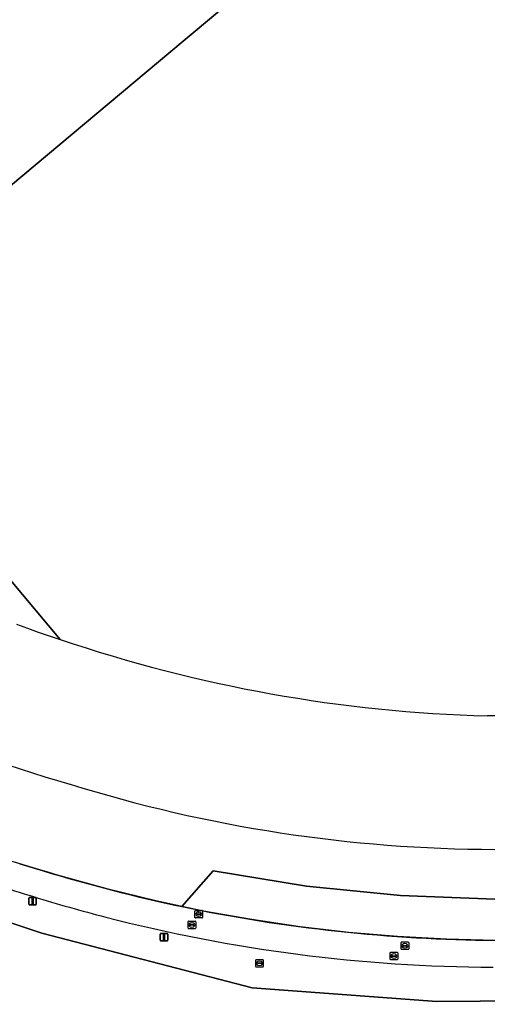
# Model space of a CAD drawing. Extents: x 155018 to 156648, y 383979 to 385733.
# Drawn here: x 156325.6 to 156387.7, y 384564 to 384694.5 of the extents above; entities that cross this region are included whole.
import ezdxf

# ---------------------------------------------------------------- set-up
doc = ezdxf.new("R2010")
doc.units = 0
for name, color, linetype in [('IMGEO_Berm_groen', 7, 'Continuous'), ('IMGEO_Brandkraan', 7, 'Continuous'), ('IMGEO_Erf', 7, 'Continuous'), ('IMGEO_Gemengd_bos', 7, 'Continuous'), ('IMGEO_Lichtmast', 7, 'Continuous'), ('IMGEO_Lijnafwatering', 7, 'Continuous'), ('IMGEO_Pand', 7, 'Continuous'), ('IMGEO_Pand_overbouw', 7, 'Continuous'), ('IMGEO_Parkeervlak_gesloten', 7, 'Continuous'), ('IMGEO_Rijbaan_lokaal_gesloten', 7, 'Continuous'), ('IMGEO_Rioolput', 7, 'Continuous'), ('IMGEO_Verkeersbordpaal', 7, 'Continuous')]:
    doc.layers.add(name, color=color, linetype=linetype)

msp = doc.modelspace()

# ---------------------------------------------------------------- linework, layer by layer
at = {"layer": 'IMGEO_Berm_groen'}
msp.add_lwpolyline([(156244.83, 384626.62), (156253.32, 384615.96), (156262.99, 384607.24), (156279.8, 384595.03), (156291.22, 384586.91), (156300.64, 384583.19), (156308.67, 384579.71), (156328.58, 384573.06), (156356.51, 384565.78), (156380.99, 384563.98), (156398.31, 384564.09)], dxfattribs=at)
for centre, radius, start, end in [((156389.33, 384781.01), 212.32, 250.1794, 253.0659), ((156389.52, 384778.47), 209.95, 252.8144, 255.5247), ((156389.48, 384778.37), 209.85, 255.5302, 269.7264)]:
    msp.add_arc(centre, radius, start, end, dxfattribs=at)
at = {"layer": 'IMGEO_Brandkraan'}
for p, q in [((156356.97, 384568.61), (156356.97, 384569.46)), ((156357.04, 384569.53), (156357.89, 384569.53)), ((156357.27, 384569.08), (156357.67, 384569.08)), ((156357.45, 384569.31), (156357.48, 384569.31)), ((156357.97, 384569.46), (156357.97, 384568.61)), ((156357.89, 384568.53), (156357.04, 384568.53)), ((156357.22, 384569.03), (156357.22, 384569.04)), ((156357.66, 384568.99), (156357.26, 384568.99)), ((156357.48, 384568.75), (156357.45, 384568.75)), ((156357.71, 384569.04), (156357.71, 384569.03))]:
    msp.add_line(p, q, dxfattribs=at)
for points in [[(156356.97, 384568.61), (156356.97, 384569.46)], [(156357.04, 384569.53), (156357.89, 384569.53)], [(156357.97, 384569.46), (156357.97, 384568.61)], [(156357.89, 384568.53), (156357.04, 384568.53)]]:
    msp.add_lwpolyline(points, dxfattribs=at)
for centre, radius, start, end in [((156357.04, 384569.46), 0.0765, 91.552, 178.448), ((156357.04, 384569.46), 0.0765, 91.552, 178.448), ((156357.27, 384569.04), 0.0403, 85.8775, 175.7526), ((156357.67, 384569.04), 0.0386, 1.7309, 96.639), ((156357.89, 384569.46), 0.0765, 1.552, 88.448), ((156357.89, 384569.46), 0.0765, 1.552, 88.448), ((156357.04, 384568.61), 0.0765, 181.552, 268.448), ((156357.04, 384568.61), 0.0765, 181.552, 268.448), ((156357.26, 384569.03), 0.0366, 178.938, 274.7102), ((156357.67, 384569.03), 0.043, 264.8664, 352.4533), ((156357.89, 384568.61), 0.0765, 271.552, 358.448), ((156357.89, 384568.61), 0.0765, 271.552, 358.448)]:
    msp.add_arc(centre, radius, start, end, dxfattribs=at)
for centre, major_axis, ratio, start_param, end_param in [((156357.45, 384569.03), (-0.387, 0.002), 0.722429, 4.712389, 7.853982), ((156357.48, 384569.03), (-0.39, 0.002), 0.717154, 1.570796, 4.712389)]:
    msp.add_ellipse(centre, major_axis=major_axis, ratio=ratio, start_param=start_param, end_param=end_param, dxfattribs=at)
at = {"layer": 'IMGEO_Erf'}
for points in [[(156331, 384612.09), (156324.39, 384619.95), (156321.39, 384617.79), (156309.95, 384631.41), (156303.3, 384625.83), (156299.49, 384630.37), (156297.51, 384628.74), (156294.21, 384631.3), (156289.33, 384635.41), (156285.51, 384639.06), (156284.65, 384638.3), (156284.27, 384638.7), (156284.1, 384638.89), (156284.01, 384638.98), (156284.53, 384639.46), (156284.77, 384639.18), (156347.32, 384691.6), (156375.48, 384715.21)], [(156433.46, 384613.54), (156426.72, 384621.57), (156410.19, 384607.69), (156408.66, 384609.51), (156400.82, 384602.81), (156393.19, 384602.08), (156387.72, 384601.92)]]:
    msp.add_lwpolyline(points, dxfattribs=at)
for centre, radius, start, end in [((156372.54, 384736.23), 148.92, 233.025, 254.3235), ((156393.01, 384794.58), 192.74, 251.2324, 268.4263), ((156389.2, 384775.08), 190.9, 252.6601, 269.8562)]:
    msp.add_arc(centre, radius, start, end, dxfattribs=at)
at = {"layer": 'IMGEO_Gemengd_bos'}
msp.add_lwpolyline([(156398.31, 384564.09), (156380.99, 384563.98), (156356.51, 384565.78), (156328.58, 384573.06), (156308.67, 384579.71), (156300.64, 384583.19), (156291.22, 384586.91), (156279.8, 384595.03), (156262.99, 384607.24), (156253.32, 384615.96), (156244.83, 384626.62)], dxfattribs=at)
at = {"layer": 'IMGEO_Lichtmast'}
for p, q in [((156326.84, 384576.9), (156326.84, 384577.7)), ((156326.84, 384577.7), (156326.84, 384576.9)), ((156326.94, 384577.8), (156327.73, 384577.8)), ((156327.73, 384577.8), (156326.94, 384577.8)), ((156327.83, 384577.7), (156327.83, 384576.9)), ((156327.83, 384576.9), (156327.83, 384577.7)), ((156327.73, 384576.8), (156326.94, 384576.8)), ((156326.94, 384576.8), (156327.73, 384576.8))]:
    msp.add_line(p, q, dxfattribs=at)
msp.add_lwpolyline([(156327.26, 384577.67), (156327.41, 384577.67), (156327.41, 384576.92), (156327.26, 384576.92), (156327.26, 384577.67)], dxfattribs=at)
for centre, start, end in [((156326.94, 384577.7), 90, 180), ((156326.94, 384577.7), 90, 180), ((156326.94, 384576.9), 180, 270), ((156326.94, 384576.9), 180, 270), ((156327.73, 384577.7), 0, 90), ((156327.73, 384577.7), 360, 90), ((156327.73, 384576.9), 270, 0), ((156327.73, 384576.9), 270, 0)]:
    msp.add_arc(centre, 0.1, start, end, dxfattribs=at)
at = {"layer": 'IMGEO_Lijnafwatering'}
for points in [[(156331.12, 384580.62), (156330.32, 384580.85), (156329.52, 384581.1), (156328.73, 384581.34), (156323.31, 384582.98), (156317.95, 384584.81), (156312.66, 384586.83)], [(156350.05, 384575.99), (156343.69, 384577.34), (156337.38, 384578.88), (156331.12, 384580.62)], [(156369.32, 384573.14), (156362.87, 384573.89), (156356.44, 384574.85), (156350.05, 384575.99)], [(156388.78, 384572.08), (156382.28, 384572.23), (156375.8, 384572.59), (156369.32, 384573.14)]]:
    msp.add_lwpolyline(points, dxfattribs=at)
at = {"layer": 'IMGEO_Pand'}
for points in [[(156375.62, 384715.04), (156375.48, 384715.21), (156347.32, 384691.6), (156284.77, 384639.18), (156284.53, 384639.46), (156284.01, 384638.98), (156284.1, 384638.89), (156284.27, 384638.7), (156284.65, 384638.3), (156285.51, 384639.06), (156289.33, 384635.41), (156294.21, 384631.3), (156297.51, 384628.74), (156299.49, 384630.37), (156303.3, 384625.83), (156309.95, 384631.41), (156321.39, 384617.79), (156324.39, 384619.95), (156331, 384612.09)], [(156387.72, 384601.92), (156393.19, 384602.08), (156400.82, 384602.81), (156408.66, 384609.51), (156410.19, 384607.69), (156426.72, 384621.57), (156433.46, 384613.54)]]:
    msp.add_lwpolyline(points, dxfattribs=at)
msp.add_arc((156393.01, 384794.58), 192.74, 251.2324, 268.4263, dxfattribs=at)
at = {"layer": 'IMGEO_Pand_overbouw'}
msp.add_lwpolyline([(156325.21, 384614.1), (156326.65, 384613.57), (156328.09, 384613.06), (156329.54, 384612.57), (156331, 384612.09), (156324.39, 384619.95)], dxfattribs=at)
at = {"layer": 'IMGEO_Parkeervlak_gesloten'}
msp.add_lwpolyline([(156388.71, 384577.57), (156376.17, 384578.05), (156363.69, 384579.31), (156351.31, 384581.33), (156347.15, 384576.58)], dxfattribs=at)
msp.add_arc((156390.37, 384782.01), 209.92, 258.1204, 269.5653, dxfattribs=at)
at = {"layer": 'IMGEO_Rijbaan_lokaal_gesloten'}
for points in [[(156328.73, 384581.34), (156325.62, 384582.26)], [(156325.62, 384582.26), (156328.73, 384581.34)], [(156347.15, 384576.58), (156351.31, 384581.33), (156363.69, 384579.31), (156376.17, 384578.05), (156388.71, 384577.57)]]:
    msp.add_lwpolyline(points, dxfattribs=at)
for centre, radius, start, end in [((156372.54, 384736.23), 148.92, 233.025, 254.3235), ((156389.2, 384775.08), 190.9, 252.6601, 269.8562), ((156389.33, 384781.01), 212.32, 250.1794, 253.0659), ((156390.35, 384782.04), 209.95, 252.9302, 258.1255), ((156390.35, 384782.04), 209.95, 252.9302, 258.1255), ((156389.52, 384778.47), 209.95, 252.8144, 255.5247), ((156390.37, 384782.01), 209.92, 258.1204, 269.5653), ((156389.48, 384778.37), 209.85, 255.5302, 269.7264)]:
    msp.add_arc(centre, radius, start, end, dxfattribs=at)
at = {"layer": 'IMGEO_Rioolput'}
for p, q in [((156348.89, 384575.14), (156348.89, 384575.99)), ((156348.97, 384576.07), (156349.82, 384576.07)), ((156349.15, 384575.56), (156349.15, 384575.57)), ((156349.19, 384575.61), (156349.59, 384575.61)), ((156349.38, 384575.85), (156349.41, 384575.85)), ((156349.64, 384575.57), (156349.64, 384575.56)), ((156349.89, 384575.99), (156349.89, 384575.14)), ((156347.98, 384573.72), (156347.98, 384574.57)), ((156348.06, 384574.65), (156348.91, 384574.65)), ((156348.47, 384574.42), (156348.5, 384574.42)), ((156349.82, 384575.07), (156348.97, 384575.07)), ((156348.99, 384574.57), (156348.99, 384573.72)), ((156349.59, 384575.52), (156349.19, 384575.52)), ((156349.4, 384575.29), (156349.38, 384575.29)), ((156348.91, 384573.64), (156348.06, 384573.64)), ((156348.24, 384574.14), (156348.24, 384574.15)), ((156348.68, 384574.1), (156348.28, 384574.1)), ((156348.29, 384574.19), (156348.68, 384574.19)), ((156348.49, 384573.87), (156348.47, 384573.87)), ((156348.73, 384574.15), (156348.73, 384574.14)), ((156376.26, 384570.94), (156376.26, 384571.8)), ((156376.34, 384571.87), (156377.19, 384571.87)), ((156377.27, 384571.8), (156377.27, 384570.94)), ((156374.81, 384569.58), (156374.81, 384570.43)), ((156374.88, 384570.5), (156375.74, 384570.5)), ((156375.81, 384570.43), (156375.81, 384569.58)), ((156377.19, 384570.87), (156376.34, 384570.87)), ((156376.52, 384571.36), (156376.52, 384571.38)), ((156376.96, 384571.33), (156376.56, 384571.33)), ((156376.57, 384571.41), (156376.96, 384571.41)), ((156376.75, 384571.65), (156376.78, 384571.65)), ((156376.77, 384571.09), (156376.75, 384571.09)), ((156377.01, 384571.38), (156377.01, 384571.36)), ((156375.74, 384569.5), (156374.88, 384569.5)), ((156375.07, 384570), (156375.07, 384570.01)), ((156375.11, 384570.05), (156375.51, 384570.05)), ((156375.5, 384569.96), (156375.11, 384569.96)), ((156375.32, 384569.72), (156375.29, 384569.72)), ((156375.3, 384570.28), (156375.32, 384570.28)), ((156375.55, 384570.01), (156375.55, 384570))]:
    msp.add_line(p, q, dxfattribs=at)
for points in [[(156348.89, 384575.14), (156348.89, 384575.99)], [(156348.97, 384576.07), (156349.82, 384576.07)], [(156349.89, 384575.99), (156349.89, 384575.14)], [(156347.98, 384573.72), (156347.98, 384574.57)], [(156348.06, 384574.65), (156348.91, 384574.65)], [(156349.82, 384575.07), (156348.97, 384575.07)], [(156348.99, 384574.57), (156348.99, 384573.72)], [(156348.91, 384573.64), (156348.06, 384573.64)], [(156376.26, 384570.94), (156376.26, 384571.8)], [(156376.34, 384571.87), (156377.19, 384571.87)], [(156377.27, 384571.8), (156377.27, 384570.94)], [(156374.81, 384569.58), (156374.81, 384570.43)], [(156374.88, 384570.5), (156375.74, 384570.5)], [(156375.81, 384570.43), (156375.81, 384569.58)], [(156377.19, 384570.87), (156376.34, 384570.87)], [(156375.74, 384569.5), (156374.88, 384569.5)]]:
    msp.add_lwpolyline(points, dxfattribs=at)
for centre, radius, start, end in [((156348.97, 384575.99), 0.0765, 91.552, 178.448), ((156348.97, 384575.99), 0.0765, 91.552, 178.448), ((156349.19, 384575.57), 0.0403, 85.8775, 175.7526), ((156349.6, 384575.57), 0.0386, 1.7309, 96.639), ((156349.82, 384575.99), 0.0765, 1.552, 88.448), ((156349.82, 384575.99), 0.0765, 1.552, 88.448), ((156348.06, 384574.57), 0.0765, 91.552, 178.448), ((156348.06, 384574.57), 0.0765, 91.552, 178.448), ((156348.97, 384575.14), 0.0765, 181.552, 268.448), ((156348.97, 384575.14), 0.0765, 181.552, 268.448), ((156348.91, 384574.57), 0.0765, 1.552, 88.448), ((156348.91, 384574.57), 0.0765, 1.552, 88.448), ((156349.19, 384575.56), 0.0366, 178.938, 274.7102), ((156349.59, 384575.57), 0.043, 264.8664, 352.4533), ((156349.82, 384575.14), 0.0765, 271.552, 358.448), ((156349.82, 384575.14), 0.0765, 271.552, 358.448), ((156348.06, 384573.72), 0.0765, 181.552, 268.448), ((156348.06, 384573.72), 0.0765, 181.552, 268.448), ((156348.28, 384574.15), 0.0403, 85.8775, 175.7526), ((156348.28, 384574.14), 0.0366, 178.938, 274.7102), ((156348.69, 384574.15), 0.0386, 1.7309, 96.639), ((156348.68, 384574.14), 0.043, 264.8664, 352.4533), ((156348.91, 384573.72), 0.0765, 271.552, 358.448), ((156348.91, 384573.72), 0.0765, 271.552, 358.448), ((156376.34, 384571.79), 0.0765, 91.552, 178.448), ((156376.34, 384571.79), 0.0765, 91.552, 178.448), ((156377.19, 384571.79), 0.0765, 1.552, 88.448), ((156377.19, 384571.79), 0.0765, 1.552, 88.448), ((156374.88, 384570.43), 0.0765, 91.552, 178.448), ((156374.88, 384570.43), 0.0765, 91.552, 178.448), ((156375.73, 384570.43), 0.0765, 1.552, 88.448), ((156375.73, 384570.43), 0.0765, 1.552, 88.448), ((156376.34, 384570.95), 0.0765, 181.552, 268.448), ((156376.34, 384570.95), 0.0765, 181.552, 268.448), ((156376.56, 384571.37), 0.0403, 85.8775, 175.7526), ((156376.56, 384571.36), 0.0366, 178.938, 274.7102), ((156376.97, 384571.37), 0.0386, 1.7309, 96.639), ((156376.96, 384571.37), 0.043, 264.8664, 352.4533), ((156377.19, 384570.95), 0.0765, 271.552, 358.448), ((156377.19, 384570.95), 0.0765, 271.552, 358.448), ((156374.88, 384569.58), 0.0765, 181.552, 268.448), ((156374.88, 384569.58), 0.0765, 181.552, 268.448), ((156375.11, 384570.01), 0.0403, 85.8775, 175.7526), ((156375.1, 384570), 0.0366, 178.938, 274.7102), ((156375.51, 384570), 0.043, 264.8664, 352.4533), ((156375.51, 384570.01), 0.0386, 1.7309, 96.639), ((156375.73, 384569.58), 0.0765, 271.552, 358.448), ((156375.73, 384569.58), 0.0765, 271.552, 358.448)]:
    msp.add_arc(centre, radius, start, end, dxfattribs=at)
for centre, major_axis, ratio, start_param, end_param in [((156349.38, 384575.57), (-0.387, 0.002), 0.722429, 4.712389, 7.853982), ((156349.4, 384575.57), (-0.39, 0.002), 0.717154, 1.570796, 4.712389), ((156348.47, 384574.14), (-0.387, 0.002), 0.722429, 4.712389, 7.853982), ((156348.5, 384574.14), (-0.39, 0.002), 0.717154, 1.570796, 4.712389), ((156376.75, 384571.37), (-0.387, 0.002), 0.722429, 4.712389, 7.853982), ((156376.78, 384571.37), (-0.39, 0.002), 0.717154, 1.570796, 4.712389), ((156375.3, 384570), (-0.387, 0.002), 0.722429, 4.712389, 7.853982), ((156375.32, 384570), (-0.39, 0.002), 0.717154, 1.570796, 4.712389)]:
    msp.add_ellipse(centre, major_axis=major_axis, ratio=ratio, start_param=start_param, end_param=end_param, dxfattribs=at)
at = {"layer": 'IMGEO_Verkeersbordpaal'}
for p, q in [((156344.39, 384573.01), (156345.18, 384573.01)), ((156345.18, 384573.01), (156344.39, 384573.01)), ((156344.29, 384572.11), (156344.29, 384572.91)), ((156344.29, 384572.91), (156344.29, 384572.11)), ((156345.18, 384572.01), (156344.39, 384572.01)), ((156344.39, 384572.01), (156345.18, 384572.01)), ((156345.28, 384572.91), (156345.28, 384572.11)), ((156345.28, 384572.11), (156345.28, 384572.91))]:
    msp.add_line(p, q, dxfattribs=at)
msp.add_lwpolyline([(156344.71, 384572.89), (156344.86, 384572.89), (156344.86, 384572.14), (156344.71, 384572.14), (156344.71, 384572.89)], dxfattribs=at)
for centre, start, end in [((156344.39, 384572.91), 90, 180), ((156344.39, 384572.91), 90, 180), ((156345.18, 384572.91), 0, 90), ((156345.18, 384572.91), 360, 90), ((156344.39, 384572.11), 180, 270), ((156344.39, 384572.11), 180, 270), ((156345.18, 384572.11), 270, 0), ((156345.18, 384572.11), 270, 0)]:
    msp.add_arc(centre, 0.1, start, end, dxfattribs=at)

doc.saveas('drawing.dxf')
